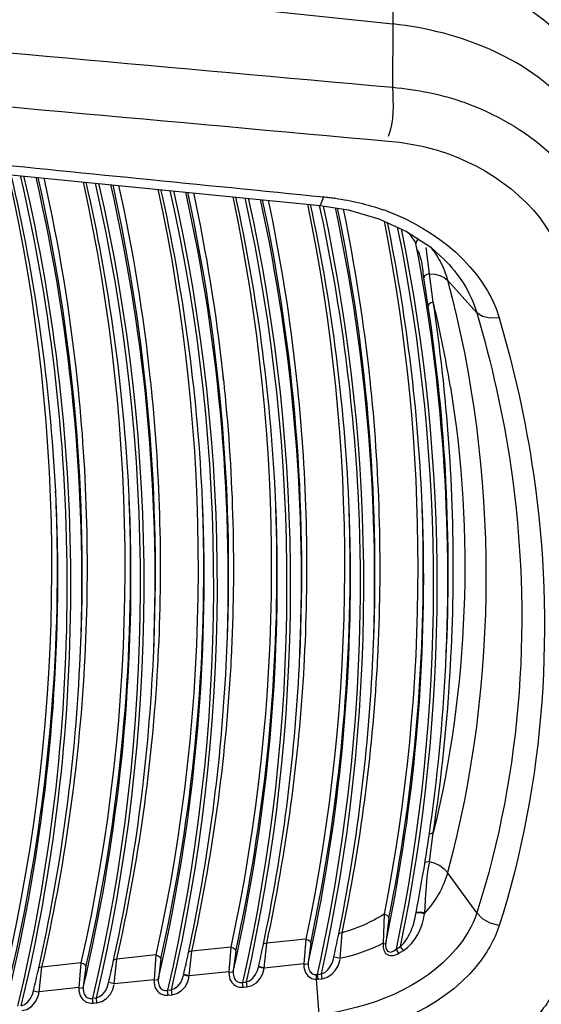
# Paper-space layout 'Sheet' of a CAD drawing. Header units: inches. Extents: x 0.2 to 10.8, y 0.2 to 8.3.
# Tile 481 of 545: x 8.2036 to 8.2449, y 6.5193 to 6.5974. Entities that reach past the tile are written whole.
import ezdxf

# ---------------------------------------------------------------- set-up
doc = ezdxf.new("R2010")
doc.units = ezdxf.units.IN
doc.header["$MEASUREMENT"] = 0
doc.layers.get('0').update_dxf_attribs({"lineweight": 5})
doc.styles.add('My Text', font='tahoma.ttf')
doc.dimstyles.new('My Dimension - mm [in] (ANSI)$0', dxfattribs={"dimtxt": 0.12, "dimasz": 0.09842519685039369, "dimexe": 0.125, "dimexo": 0.06299999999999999, "dimgap": 0.03149606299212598, "dimtad": 0, "dimlfac": 250, "dimzin": 4, "dimdsep": 46, "dimtxsty": 'My Text', "dimblk": 'Filled-1', "dimcen": 0.09, "dimclrd": 1, "dimclre": 1, "dimclrt": 1, "dimadec": 1, "dimazin": 1, "dimtfac": 1, "dimtofl": 0, "dimtmove": 0, "dimatfit": 3, "dimfxl": 1, "dimtolj": 1, "dimtzin": 4, "dimlwd": -1, "dimlwe": -1, "dimarcsym": 0})

# ---------------------------------------------------------------- blocks, each defined once
blk = doc.blocks.new('*D10')
at = {"color": 1, "true_color": 0xff0000}
for p, q in [((9.449596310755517, 8.02493972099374), (8.40388933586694, 8.02493972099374)), ((8.52888933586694, 7.926514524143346), (8.52888933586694, 7.823456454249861)), ((8.52888933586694, 5.991751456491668), (8.52888933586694, 6.094809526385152)), ((9.130400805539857, 5.893326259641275), (8.40388933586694, 5.893326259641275))]:
    blk.add_line(p, q, dxfattribs=at)
at = {"layer": 'Defpoints', "color": 0}
for p in [(9.512596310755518, 8.02493972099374), (8.52888933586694, 5.893326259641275), (9.193400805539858, 5.893326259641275)]:
    blk.add_point(p, dxfattribs=at)
at = {"color": 1, "true_color": 0xff0000, "insert": (8.52888933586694, 6.959132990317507), "char_height": 0.12, "attachment_point": 5, "rotation": 90, "style": 'My Text'}
blk.add_mtext('\\A1;532.90 mm [20.980 in]', dxfattribs=at)
blk = doc.blocks.new('Filled-1')

psp = doc.layouts.new('Sheet')

# ---------------------------------------------------------------- linework, layer by layer
at = {"color": 0, "linetype": 'ByBlock', "lineweight": -3}
for p, q in [((8.129736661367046, 6.608062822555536), (8.23314376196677, 6.597094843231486)), ((8.233125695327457, 6.601943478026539), (8.23314376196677, 6.597094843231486)), ((8.23314376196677, 6.597094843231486), (8.233125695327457, 6.592075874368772)), ((8.198197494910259, 6.585604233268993), (8.227374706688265, 6.582702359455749)), ((8.227642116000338, 6.583386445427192), (8.227374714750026, 6.582702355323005)), ((8.232724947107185, 6.581255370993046), (8.232709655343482, 6.58133892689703)), ((8.232744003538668, 6.581257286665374), (8.232727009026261, 6.581340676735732)), ((8.23604454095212, 6.577267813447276), (8.235780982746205, 6.579368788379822)), ((8.23595328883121, 6.574723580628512), (8.2355958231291, 6.576957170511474)), ((8.236350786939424, 6.575026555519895), (8.23604454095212, 6.577267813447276)), ((8.239800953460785, 6.574192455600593), (8.23748770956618, 6.576766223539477)), ((8.219747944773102, 6.568824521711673), (8.219702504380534, 6.569246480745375)), ((8.219725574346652, 6.568823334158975), (8.219702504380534, 6.569246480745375)), ((8.225547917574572, 6.568824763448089), (8.225536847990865, 6.568928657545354)), ((8.22554240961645, 6.568824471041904), (8.225536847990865, 6.568928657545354)), ((8.23138106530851, 6.568509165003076), (8.231335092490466, 6.568803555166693)), ((8.231409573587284, 6.568232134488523), (8.231350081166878, 6.568804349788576)), ((8.23139547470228, 6.568231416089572), (8.23138106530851, 6.568509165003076)), ((8.236350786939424, 6.532938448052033), (8.236004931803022, 6.532815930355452)), ((8.23604454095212, 6.530672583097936), (8.236350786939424, 6.532938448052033)), ((8.236044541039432, 6.530672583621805), (8.235674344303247, 6.530588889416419)), ((8.239800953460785, 6.526591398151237), (8.23748770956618, 6.529784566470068)), ((8.232444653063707, 6.526484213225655), (8.232387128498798, 6.524175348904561)), ((8.232840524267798, 6.526171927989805), (8.232582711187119, 6.524202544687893)), ((8.23494424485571, 6.526376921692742), (8.23499277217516, 6.526630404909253)), ((8.23494424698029, 6.526376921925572), (8.234988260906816, 6.526630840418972)), ((8.23531881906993, 6.526652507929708), (8.234983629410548, 6.526631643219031)), ((8.235308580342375, 6.526579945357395), (8.23501155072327, 6.526581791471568)), ((8.235660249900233, 6.526515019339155), (8.235308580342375, 6.526579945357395)), ((8.235670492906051, 6.526586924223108), (8.23531881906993, 6.526652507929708)), ((8.23566024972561, 6.526515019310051), (8.235670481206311, 6.526586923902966)), ((8.226237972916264, 6.524509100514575), (8.223149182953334, 6.524181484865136)), ((8.226237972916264, 6.524509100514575), (8.226098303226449, 6.522548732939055)), ((8.229126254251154, 6.525016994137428), (8.228821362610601, 6.524935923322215)), ((8.228968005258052, 6.52296972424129), (8.229126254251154, 6.525016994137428)), ((8.220302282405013, 6.523879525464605), (8.21721232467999, 6.523551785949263)), ((8.220302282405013, 6.523879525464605), (8.220157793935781, 6.521918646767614)), ((8.223149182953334, 6.524181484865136), (8.222848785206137, 6.52410383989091)), ((8.222949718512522, 6.522214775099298), (8.223149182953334, 6.524181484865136)), ((8.22663326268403, 6.524193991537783), (8.226441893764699, 6.522615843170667)), ((8.232383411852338, 6.524122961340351), (8.232579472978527, 6.524150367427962)), ((8.233410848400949, 6.523715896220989), (8.233751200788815, 6.523923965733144)), ((8.23363281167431, 6.52338641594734), (8.233410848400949, 6.523715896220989)), ((8.23363281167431, 6.52338641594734), (8.233982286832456, 6.523600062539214)), ((8.233982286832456, 6.523600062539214), (8.233751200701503, 6.523923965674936)), ((8.21127246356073, 6.522921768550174), (8.210977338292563, 6.522848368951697)), ((8.211063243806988, 6.520954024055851), (8.21127246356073, 6.522921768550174)), ((8.214363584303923, 6.523249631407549), (8.21127246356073, 6.522921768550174)), ((8.214363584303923, 6.523249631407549), (8.214214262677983, 6.521288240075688)), ((8.214758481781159, 6.52293272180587), (8.214557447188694, 6.521353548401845)), ((8.21721232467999, 6.523551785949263), (8.216914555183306, 6.523476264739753)), ((8.217007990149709, 6.521584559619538), (8.21721232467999, 6.523551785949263)), ((8.22069737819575, 6.523563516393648), (8.220501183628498, 6.521984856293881)), ((8.228438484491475, 6.522934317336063), (8.228475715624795, 6.523105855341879)), ((8.228438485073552, 6.522934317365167), (8.22847138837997, 6.523106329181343)), ((8.228967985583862, 6.522969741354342), (8.228493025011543, 6.523071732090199)), ((8.228900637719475, 6.52263435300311), (8.228961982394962, 6.522920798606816)), ((8.205329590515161, 6.522291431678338), (8.205037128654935, 6.522220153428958)), ((8.205115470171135, 6.520323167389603), (8.205329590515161, 6.522291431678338)), ((8.20842186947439, 6.522619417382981), (8.205329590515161, 6.522291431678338)), ((8.20842186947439, 6.522619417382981), (8.208267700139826, 6.520657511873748)), ((8.208816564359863, 6.522301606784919), (8.208610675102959, 6.520721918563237)), ((8.222474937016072, 6.522192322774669), (8.222498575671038, 6.522313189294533)), ((8.222474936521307, 6.522192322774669), (8.222501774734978, 6.522312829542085)), ((8.222944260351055, 6.52216729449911), (8.222517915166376, 6.52227683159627)), ((8.2229497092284, 6.522214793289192), (8.222520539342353, 6.522329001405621)), ((8.222848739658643, 6.521777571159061), (8.222944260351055, 6.52216729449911)), ((8.226098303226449, 6.522548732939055), (8.222949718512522, 6.522214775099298)), ((8.226095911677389, 6.522501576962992), (8.226439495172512, 6.522568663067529)), ((8.214214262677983, 6.521288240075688), (8.211063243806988, 6.520954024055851)), ((8.214211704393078, 6.521241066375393), (8.214554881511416, 6.521306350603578)), ((8.216532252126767, 6.521559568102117), (8.216556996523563, 6.521683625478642)), ((8.216532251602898, 6.521559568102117), (8.216560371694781, 6.521683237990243)), ((8.217002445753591, 6.521537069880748), (8.216575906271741, 6.521647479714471)), ((8.217007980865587, 6.521584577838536), (8.216578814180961, 6.521699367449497)), ((8.216907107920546, 6.521149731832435), (8.217002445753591, 6.521537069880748)), ((8.220157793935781, 6.521918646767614), (8.217007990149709, 6.521584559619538)), ((8.220155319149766, 6.521871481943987), (8.220498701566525, 6.521937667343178)), ((8.227097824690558, 6.521318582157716), (8.22708879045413, 6.521695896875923)), ((8.227088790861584, 6.521695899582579), (8.227179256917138, 6.521709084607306)), ((8.22709782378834, 6.521318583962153), (8.227234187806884, 6.521325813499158)), ((8.227315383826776, 6.518496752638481), (8.22709782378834, 6.521318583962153)), ((8.2271792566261, 6.521709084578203), (8.227481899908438, 6.521746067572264)), ((8.227234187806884, 6.521325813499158), (8.227179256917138, 6.521709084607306)), ((8.227234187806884, 6.521325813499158), (8.22754494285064, 6.521363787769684)), ((8.22754494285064, 6.521363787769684), (8.227481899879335, 6.521746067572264)), ((8.208267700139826, 6.520657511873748), (8.205115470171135, 6.520323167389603)), ((8.208265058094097, 6.520610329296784), (8.208608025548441, 6.520674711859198)), ((8.21058651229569, 6.52092642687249), (8.210615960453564, 6.521053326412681)), ((8.210586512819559, 6.52092642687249), (8.210612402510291, 6.521053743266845)), ((8.211063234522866, 6.520954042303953), (8.210636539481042, 6.521065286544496)), ((8.210963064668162, 6.520523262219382), (8.211057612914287, 6.520906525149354)), ((8.215292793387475, 6.520447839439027), (8.215592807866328, 6.520479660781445)), ((8.21564419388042, 6.520096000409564), (8.215592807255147, 6.520479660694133)), ((8.221237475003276, 6.521078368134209), (8.221538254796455, 6.521110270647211)), ((8.221288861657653, 6.520694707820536), (8.221237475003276, 6.521078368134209)), ((8.221288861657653, 6.520694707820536), (8.221589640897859, 6.520726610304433)), ((8.221589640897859, 6.520726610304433), (8.221538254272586, 6.521110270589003)), ((8.204637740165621, 6.520293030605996), (8.20466478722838, 6.520423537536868)), ((8.204637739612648, 6.520293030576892), (8.204668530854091, 6.520423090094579)), ((8.205109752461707, 6.520275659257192), (8.204682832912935, 6.520387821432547)), ((8.205015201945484, 6.519894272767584), (8.205109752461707, 6.520275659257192)), ((8.20934508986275, 6.519816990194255), (8.20964431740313, 6.519848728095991)), ((8.209396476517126, 6.519433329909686), (8.20934508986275, 6.519816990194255)), ((8.209695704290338, 6.519465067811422), (8.209644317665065, 6.519848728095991)), ((8.215344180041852, 6.520064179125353), (8.215292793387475, 6.520447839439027)), ((8.215344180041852, 6.520064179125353), (8.21564419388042, 6.520096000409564)), ((8.209396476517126, 6.519433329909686), (8.209695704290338, 6.519465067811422))]:
    psp.add_line(p, q, dxfattribs=at)
for points in [[(8.227374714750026, 6.582702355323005), (8.229612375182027, 6.582349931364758), (8.232041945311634, 6.58164300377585)], [(8.232041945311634, 6.58164300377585), (8.234240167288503, 6.580641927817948), (8.236147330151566, 6.579380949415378), (8.237192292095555, 6.578453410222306)], [(8.235169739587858, 6.580027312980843), (8.235132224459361, 6.580010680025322), (8.235011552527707, 6.579860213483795), (8.234974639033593, 6.579672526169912)], [(8.236044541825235, 6.577267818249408), (8.23582893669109, 6.577226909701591), (8.235662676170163, 6.577111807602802), (8.235595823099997, 6.576957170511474)], [(8.23604454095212, 6.577267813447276), (8.236479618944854, 6.577247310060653), (8.236878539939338, 6.57715300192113), (8.2372205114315, 6.576989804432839), (8.23748770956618, 6.576766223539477)], [(8.236350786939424, 6.575026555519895), (8.236155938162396, 6.574975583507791), (8.236011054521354, 6.574865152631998), (8.23595328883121, 6.574723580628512)], [(8.241572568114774, 6.573790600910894), (8.240872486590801, 6.573750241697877), (8.240254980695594, 6.573890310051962), (8.239800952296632, 6.574192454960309)], [(8.23604454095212, 6.530672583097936), (8.236479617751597, 6.530535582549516), (8.23687853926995, 6.530334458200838), (8.237220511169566, 6.530079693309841), (8.23748770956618, 6.529784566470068)], [(8.232444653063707, 6.526484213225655), (8.23263869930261, 6.526428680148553), (8.232782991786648, 6.526314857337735), (8.232840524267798, 6.526171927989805)], [(8.241572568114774, 6.525584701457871), (8.240872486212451, 6.525764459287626), (8.24025497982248, 6.526115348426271), (8.23980095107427, 6.526591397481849)], [(8.226237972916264, 6.524509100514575), (8.226431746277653, 6.524452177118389), (8.226575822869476, 6.524337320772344), (8.22663326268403, 6.524193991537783)], [(8.220302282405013, 6.523879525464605), (8.22049596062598, 6.523822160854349), (8.220639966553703, 6.523706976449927), (8.22069737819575, 6.523563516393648)], [(8.232383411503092, 6.524122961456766), (8.232379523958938, 6.523990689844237), (8.232387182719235, 6.523864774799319), (8.23240672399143, 6.523745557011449), (8.23243881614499, 6.523633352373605), (8.232484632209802, 6.523528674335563), (8.23254609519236, 6.523432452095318), (8.232626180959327, 6.523346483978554), (8.232725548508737, 6.523276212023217), (8.232838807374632, 6.523228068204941), (8.232957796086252, 6.523203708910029), (8.233080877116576, 6.523200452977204), (8.2332103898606, 6.523216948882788), (8.233347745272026, 6.523253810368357), (8.233490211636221, 6.523311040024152), (8.23363281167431, 6.52338641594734)], [(8.232579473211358, 6.524150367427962), (8.2325737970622, 6.524044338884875), (8.232576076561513, 6.523944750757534), (8.232586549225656, 6.523851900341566), (8.232605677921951, 6.523766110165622), (8.23263427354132, 6.523687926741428), (8.232673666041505, 6.523618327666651), (8.232725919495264, 6.523559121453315), (8.232791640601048, 6.523514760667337), (8.23286735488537, 6.523489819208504), (8.232947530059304, 6.523484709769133), (8.233031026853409, 6.523497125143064), (8.23311942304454, 6.523526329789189), (8.233213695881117, 6.523573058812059), (8.23331197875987, 6.523637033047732), (8.233410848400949, 6.523715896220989)], [(8.214363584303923, 6.523249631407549), (8.214557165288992, 6.523191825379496), (8.214701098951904, 6.523076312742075), (8.214758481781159, 6.52293272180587)], [(8.227481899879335, 6.521746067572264), (8.227745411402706, 6.521862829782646), (8.227994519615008, 6.522074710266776), (8.228189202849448, 6.522329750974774), (8.228325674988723, 6.522588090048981), (8.228413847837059, 6.522835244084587), (8.228438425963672, 6.522934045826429)], [(8.20842186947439, 6.522619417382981), (8.208615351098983, 6.522561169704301), (8.208759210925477, 6.52244532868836), (8.208816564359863, 6.522301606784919)], [(8.221538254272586, 6.521110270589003), (8.221794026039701, 6.521210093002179), (8.222048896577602, 6.521407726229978), (8.222269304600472, 6.521688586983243), (8.222422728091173, 6.522010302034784), (8.22247493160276, 6.52219229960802)], [(8.226095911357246, 6.522501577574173), (8.226100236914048, 6.522295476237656), (8.226131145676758, 6.522111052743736), (8.226183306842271, 6.521948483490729), (8.226251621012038, 6.521808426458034), (8.226330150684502, 6.5216919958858), (8.226414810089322, 6.521596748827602), (8.226505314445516, 6.521517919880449), (8.226604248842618, 6.521451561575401), (8.2267135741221, 6.521396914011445), (8.226833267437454, 6.52135537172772), (8.226962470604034, 6.521328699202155), (8.22709782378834, 6.521318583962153)], [(8.226439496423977, 6.522568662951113), (8.22643694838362, 6.522406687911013), (8.226453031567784, 6.522263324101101), (8.226484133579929, 6.522138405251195), (8.226526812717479, 6.522032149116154), (8.226577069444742, 6.521945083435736), (8.2266320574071, 6.521875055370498), (8.226691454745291, 6.521818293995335), (8.226756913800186, 6.521771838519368), (8.226829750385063, 6.521735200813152), (8.2269099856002, 6.521709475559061), (8.226997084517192, 6.521695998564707), (8.227088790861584, 6.521695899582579)], [(8.22754494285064, 6.521363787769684), (8.227937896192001, 6.521482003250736), (8.228303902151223, 6.521721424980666), (8.228585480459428, 6.522021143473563), (8.228779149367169, 6.522331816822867), (8.228900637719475, 6.52263435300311)], [(8.214211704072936, 6.521241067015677), (8.214214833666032, 6.521040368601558), (8.21424336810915, 6.520860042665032), (8.214292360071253, 6.520700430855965), (8.214357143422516, 6.520562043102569), (8.214432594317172, 6.520445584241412), (8.214514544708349, 6.520349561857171), (8.21460153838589, 6.520270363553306), (8.214694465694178, 6.520204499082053), (8.214795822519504, 6.520149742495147), (8.214909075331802, 6.520105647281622), (8.215037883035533, 6.520073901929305), (8.215184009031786, 6.520058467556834), (8.215344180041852, 6.520064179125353)], [(8.214554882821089, 6.521306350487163), (8.214551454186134, 6.521148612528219), (8.21456586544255, 6.521008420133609), (8.214594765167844, 6.520885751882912), (8.214634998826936, 6.520780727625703), (8.214683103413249, 6.520693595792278), (8.214736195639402, 6.520622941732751), (8.21479318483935, 6.520565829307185), (8.21485458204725, 6.520519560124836), (8.214922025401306, 6.520482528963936), (8.214997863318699, 6.520454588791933), (8.215084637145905, 6.520437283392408), (8.215183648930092, 6.520433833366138), (8.215292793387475, 6.520447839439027)], [(8.215592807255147, 6.520479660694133), (8.21585059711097, 6.520580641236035), (8.216107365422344, 6.520780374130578), (8.216328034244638, 6.521062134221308), (8.21648107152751, 6.521382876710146), (8.21653224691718, 6.521559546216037)], [(8.220155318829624, 6.521871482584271), (8.220158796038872, 6.5216707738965), (8.220187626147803, 6.521490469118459), (8.22023685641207, 6.521330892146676), (8.220301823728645, 6.521192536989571), (8.22037740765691, 6.521076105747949), (8.22045945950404, 6.520980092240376), (8.220546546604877, 6.520900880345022), (8.22063958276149, 6.520834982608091), (8.220741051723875, 6.520780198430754), (8.22085434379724, 6.520736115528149), (8.220983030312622, 6.520704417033), (8.221128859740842, 6.520689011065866), (8.221288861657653, 6.520694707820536)], [(8.220498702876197, 6.521937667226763), (8.220495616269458, 6.521779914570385), (8.22051031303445, 6.521639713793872), (8.220539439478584, 6.521517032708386), (8.220579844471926, 6.521411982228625), (8.220628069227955, 6.52132481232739), (8.220681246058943, 6.521254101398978), (8.22073830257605, 6.521196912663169), (8.220799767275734, 6.521150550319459), (8.220867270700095, 6.521113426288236), (8.220943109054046, 6.521085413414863), (8.221029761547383, 6.521068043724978), (8.221128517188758, 6.521064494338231), (8.221237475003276, 6.521078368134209)], [(8.221589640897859, 6.520726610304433), (8.221962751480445, 6.520826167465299), (8.22232839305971, 6.521050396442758), (8.222638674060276, 6.521384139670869), (8.222848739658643, 6.521777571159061)], [(8.208265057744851, 6.520610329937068), (8.208267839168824, 6.520409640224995), (8.208296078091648, 6.520229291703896), (8.20834483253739, 6.520069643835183), (8.208409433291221, 6.519931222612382), (8.20848475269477, 6.519814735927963), (8.208566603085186, 6.519718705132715), (8.208653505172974, 6.519639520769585), (8.208746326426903, 6.519573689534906), (8.208847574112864, 6.519518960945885), (8.208960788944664, 6.519474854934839), (8.209089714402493, 6.519443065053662), (8.209236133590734, 6.519427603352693), (8.209396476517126, 6.519433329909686)], [(8.208608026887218, 6.520674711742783), (8.208604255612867, 6.520516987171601), (8.208618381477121, 6.520376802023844), (8.208647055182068, 6.520254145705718), (8.208687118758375, 6.52014914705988), (8.20873510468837, 6.520062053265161), (8.2087881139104, 6.519991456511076), (8.208845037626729, 6.519934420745), (8.208906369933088, 6.51988824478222), (8.208973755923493, 6.519851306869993), (8.209049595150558, 6.519823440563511), (8.209136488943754, 6.519806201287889), (8.2092357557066, 6.519802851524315), (8.20934508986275, 6.519816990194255)], [(8.209644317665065, 6.519848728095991), (8.209903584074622, 6.519950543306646), (8.210160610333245, 6.520150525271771), (8.210384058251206, 6.520435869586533), (8.210536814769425, 6.520756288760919), (8.210586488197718, 6.520926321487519)], [(8.209695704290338, 6.519465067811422), (8.210072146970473, 6.51956567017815), (8.210440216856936, 6.519791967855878), (8.210754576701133, 6.520131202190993), (8.210963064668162, 6.520523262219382)], [(8.21564419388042, 6.520096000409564), (8.216019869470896, 6.520196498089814), (8.216387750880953, 6.520422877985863), (8.21669795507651, 6.520757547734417), (8.216907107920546, 6.521149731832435)], [(8.203692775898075, 6.519217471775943), (8.203953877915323, 6.5193203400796), (8.204212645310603, 6.51952215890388), (8.20443661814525, 6.519808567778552), (8.204588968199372, 6.520127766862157), (8.204637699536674, 6.520292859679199)], [(8.203744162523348, 6.51883381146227), (8.204122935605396, 6.518935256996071), (8.204493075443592, 6.519163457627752), (8.204807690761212, 6.51950381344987), (8.205015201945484, 6.519894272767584)]]:
    psp.add_lwpolyline(points, dxfattribs=at)
for centre, radius, start, end in [((11.96142345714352, 48.15440417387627), 41.72921444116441, 264.7314962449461, 264.874071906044), ((11.97547548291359, 48.05270311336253), 41.63346371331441, 264.6994221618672, 264.8423333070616), ((8.064361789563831, 6.552904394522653), 0.1422372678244, 2.871223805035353, 13.09983887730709), ((8.065720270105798, 6.553658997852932), 0.1432328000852, 6.073245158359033, 12.59145687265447), ((8.070249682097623, 6.552915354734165), 0.1421489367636, 2.868586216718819, 12.85897976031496), ((8.072324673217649, 6.553613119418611), 0.1420032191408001, 357.248316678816, 12.49571036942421), ((8.071600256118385, 6.553670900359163), 0.1431520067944, 6.076422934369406, 12.35240943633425), ((8.076135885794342, 6.552925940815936), 0.142062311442, 2.866062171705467, 12.61840062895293), ((8.078103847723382, 6.553017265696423), 0.1419946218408, 357.2486672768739, 12.50706530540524), ((8.078201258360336, 6.553619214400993), 0.1419270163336, 357.2443746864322, 12.25604100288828), ((8.077443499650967, 6.553675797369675), 0.143108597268, 6.246334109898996, 12.11240853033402), ((8.082020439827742, 6.552936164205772), 0.1419773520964, 2.863647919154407, 12.37800860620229), ((8.083980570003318, 6.553023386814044), 0.1419182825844, 357.2447123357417, 12.26761631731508), ((8.084076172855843, 6.553625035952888), 0.1418524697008, 357.2405712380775, 12.01665572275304), ((8.083358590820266, 6.553693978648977), 0.1429921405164, 6.116019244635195, 11.87356292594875), ((8.225490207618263, 6.561753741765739), 0.02173940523, 81.83546806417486, 82.04773926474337), ((8.087903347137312, 6.552946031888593), 0.1418940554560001, 2.86134092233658, 12.13781004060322), ((8.087824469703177, 6.552368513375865), 0.1427737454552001, 3.090170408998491, 12.26335184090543), ((8.08986602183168, 6.553030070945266), 0.14183324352, 357.2403558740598, 11.99966236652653), ((8.089960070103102, 6.553631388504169), 0.1417689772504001, 357.2363746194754, 11.74357715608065), ((8.089268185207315, 6.553710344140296), 0.1428813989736, 6.064046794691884, 11.58994045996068), ((8.226040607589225, 6.563967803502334), 0.01945476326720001, 70.36238055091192, 70.97324274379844), ((8.226070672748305, 6.564052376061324), 0.019365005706, 70.16082866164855, 70.36206765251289), ((8.093910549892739, 6.552969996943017), 0.1416859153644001, 2.855844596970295, 11.51636761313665), ((8.096006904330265, 6.553054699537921), 0.1414939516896, 357.2237483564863, 10.84308311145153), ((8.096583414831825, 6.553683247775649), 0.1409491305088, 357.1991811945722, 8.584976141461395), ((8.096004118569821, 6.553836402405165), 0.14193734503, 6.054810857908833, 8.585916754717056), ((8.147667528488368, 6.553605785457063), 0.09123359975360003, 9.631908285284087, 13.57926582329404), ((8.068216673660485, 6.553975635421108), 0.1407169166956, 356.8202435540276, 6.052584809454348), ((8.073478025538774, 6.553910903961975), 0.1412593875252, 5.818425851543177, 6.060245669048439), ((8.074064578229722, 6.55397633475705), 0.1406692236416, 357.0679598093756, 5.816132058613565), ((8.079282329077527, 6.553911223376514), 0.1412550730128, 5.818600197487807, 6.060415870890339), ((8.079865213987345, 6.553976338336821), 0.1406685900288, 357.0679276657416, 5.816283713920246), ((8.085086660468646, 6.553911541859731), 0.1412507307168, 5.818760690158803, 6.060571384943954), ((8.085665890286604, 6.5539763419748), 0.14066791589, 357.0679026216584, 5.816421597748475), ((8.091466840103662, 6.553976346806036), 0.1406669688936, 357.0678796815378, 5.816583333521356), ((8.097223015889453, 6.553975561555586), 0.140710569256, 356.8182619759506, 6.050814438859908), ((8.148601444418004, 6.553775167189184), 0.09028450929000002, 9.250596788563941, 9.62509677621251), ((8.066450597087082, 6.553708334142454), 0.1401112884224, 0.531278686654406, 2.585923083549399), ((8.066435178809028, 6.553112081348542), 0.1401561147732, 0.7750062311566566, 2.828885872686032), ((8.072247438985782, 6.553707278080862), 0.1401144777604, 0.5325719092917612, 2.586041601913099), ((8.07223327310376, 6.553111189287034), 0.1401580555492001, 0.7764420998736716, 2.829211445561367), ((8.078047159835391, 6.553707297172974), 0.1401147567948, 0.532563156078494, 2.586028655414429), ((8.078031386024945, 6.553111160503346), 0.1401599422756, 0.7763545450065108, 2.8291851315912), ((8.083846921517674, 6.553707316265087), 0.1401149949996, 0.5325543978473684, 2.586016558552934), ((8.083829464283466, 6.553111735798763), 0.1401618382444, 0.7751750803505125, 2.828911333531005), ((8.08812641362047, 6.552663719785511), 0.1424565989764, 347.4499892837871, 2.978157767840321), ((8.08964672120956, 6.553707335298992), 0.1401151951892, 0.5325456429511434, 2.586004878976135), ((8.089631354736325, 6.553111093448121), 0.1401599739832, 0.7762678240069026, 2.82921186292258), ((8.095446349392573, 6.553707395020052), 0.1401155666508, 0.5325197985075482, 2.585973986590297), ((8.095435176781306, 6.553111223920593), 0.1401561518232, 0.776424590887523, 2.829235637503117), ((8.06417417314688, 6.553272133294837), 0.1424148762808, 346.5069133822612, 0.6983165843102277), ((8.064294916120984, 6.553857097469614), 0.1422655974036, 346.9238813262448, 0.4633185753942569), ((8.070067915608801, 6.553262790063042), 0.1423212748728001, 346.7632399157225, 0.7036030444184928), ((8.070186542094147, 6.553848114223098), 0.1421740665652, 347.180138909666, 0.4680978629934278), ((8.075957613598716, 6.55325398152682), 0.1422316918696, 347.0196530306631, 0.7075074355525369), ((8.076073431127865, 6.553839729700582), 0.1420872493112, 347.4365096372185, 0.4717648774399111), ((8.081843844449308, 6.553245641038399), 0.1421455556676, 347.276111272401, 0.7103774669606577), ((8.081958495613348, 6.553831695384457), 0.142002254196, 347.6928208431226, 0.4752893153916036), ((8.087731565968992, 6.553237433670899), 0.1420579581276, 347.5323033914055, 0.7149351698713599), ((8.08784173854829, 6.553824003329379), 0.1419190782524, 347.9490725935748, 0.4786732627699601), ((8.093738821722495, 6.553218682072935), 0.1418509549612, 348.1750943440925, 0.7237399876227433), ((8.093891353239, 6.553801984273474), 0.1416696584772, 348.7534320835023, 0.4884215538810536), ((8.074216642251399, 6.553994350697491), 0.140518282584, 356.8145526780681, 357.0574518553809), ((8.080017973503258, 6.553994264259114), 0.1405169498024, 356.8145384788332, 357.0574418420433), ((8.08581932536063, 6.553994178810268), 0.1405155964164, 356.8145317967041, 357.0574389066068), ((8.091621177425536, 6.55399406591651), 0.1405137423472, 356.8145338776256, 357.0574447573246), ((8.065695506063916, 6.553342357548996), 0.1428179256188, 347.3555615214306, 357.1339637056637), ((8.066150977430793, 6.554214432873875), 0.142792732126, 347.0816782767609, 356.7705490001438), ((8.071585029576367, 6.55333151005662), 0.142727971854, 347.6107495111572, 357.1365157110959), ((8.072044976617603, 6.5542023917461), 0.142698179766, 347.3374640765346, 356.7796030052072), ((8.077472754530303, 6.553321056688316), 0.1426398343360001, 347.8658638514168, 357.1389491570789), ((8.07793559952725, 6.55419114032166), 0.1426070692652, 347.5931797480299, 356.7820518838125), ((8.08335868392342, 6.553310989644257), 0.1425535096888, 348.1209046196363, 357.141266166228), ((8.083824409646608, 6.554180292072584), 0.1425177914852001, 347.8488334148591, 356.7843913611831), ((8.089270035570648, 6.553298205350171), 0.1424416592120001, 348.4593450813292, 357.1441683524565), ((8.089739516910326, 6.554166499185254), 0.142402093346, 348.1881459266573, 356.7873324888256), ((8.095973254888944, 6.55320638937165), 0.1415349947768, 351.6729646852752, 357.1630739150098), ((8.096457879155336, 6.554068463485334), 0.1414796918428, 351.4107301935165, 356.7978953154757), ((8.09467694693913, 6.553384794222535), 0.1428434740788, 350.7623584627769, 351.6774614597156), ((8.093899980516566, 6.553512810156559), 0.1436309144, 349.2127286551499, 350.7617084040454), ((8.08682786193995, 6.553760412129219), 0.144926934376, 347.788714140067, 348.4734695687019), ((8.080785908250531, 6.553811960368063), 0.1451743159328, 347.487449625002, 348.1364376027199), ((8.07478671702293, 6.553855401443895), 0.1453781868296, 347.233436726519, 347.8824962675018), ((8.062775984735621, 6.553947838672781), 0.1457991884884, 346.7253711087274, 347.3745372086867), ((8.068783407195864, 6.553900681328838), 0.1455864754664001, 346.9794100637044, 347.6285290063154)]:
    psp.add_arc(centre, radius, start, end, dxfattribs=at)
for points, knots in [([(8.249458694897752, 6.591738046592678), (8.248967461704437, 6.593073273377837), (8.245317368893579, 6.598781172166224), (8.2382769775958, 6.60132871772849), (8.233125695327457, 6.601943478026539)], [0, 0, 0, 0, 0.2152197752, 1, 1, 1, 1]), ([(8.249729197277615, 6.5860848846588), (8.249290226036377, 6.587527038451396), (8.245848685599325, 6.59367153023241), (8.238468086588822, 6.596530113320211), (8.23314376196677, 6.597094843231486)], [0, 0, 0, 0, 0.21969606, 1, 1, 1, 1]), ([(8.233125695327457, 6.592075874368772), (8.235067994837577, 6.591896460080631), (8.241737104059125, 6.590612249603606), (8.248235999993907, 6.58552336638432), (8.249602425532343, 6.580812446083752)], [0, 0, 0, 0, 0.2845195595, 1, 1, 1, 1]), ([(8.23276275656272, 6.587809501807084), (8.234391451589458, 6.587662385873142), (8.240014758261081, 6.586579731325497), (8.245447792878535, 6.582238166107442), (8.246586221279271, 6.57825855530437)], [0, 0, 0, 0, 0.2831945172, 1, 1, 1, 1]), ([(8.227642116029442, 6.583386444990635), (8.227785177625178, 6.583372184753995), (8.228070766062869, 6.583340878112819), (8.228355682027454, 6.583303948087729), (8.228497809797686, 6.583284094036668)], [0, 0, 0, 0, 0.5004572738, 1, 1, 1, 1]), ([(8.234974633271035, 6.579672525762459), (8.234919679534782, 6.579805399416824), (8.234748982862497, 6.580099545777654), (8.234543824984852, 6.580368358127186), (8.234419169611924, 6.580516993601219)], [0, 0, 0, 0, 0.4256919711, 1, 1, 1, 1]), ([(8.2355958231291, 6.576957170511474), (8.23550147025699, 6.577514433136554), (8.235626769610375, 6.577816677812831), (8.235096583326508, 6.579299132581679), (8.235035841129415, 6.579120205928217)], [0, 0, 0, 0, 0.7494450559, 1, 1, 1, 1]), ([(8.236141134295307, 6.579408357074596), (8.236281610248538, 6.579227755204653), (8.2365455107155, 6.578858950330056), (8.236777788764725, 6.578469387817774), (8.236884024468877, 6.578272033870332)], [0, 0, 0, 0, 0.5051570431, 1, 1, 1, 1]), ([(8.236884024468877, 6.578272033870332), (8.23701408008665, 6.578030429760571), (8.237245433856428, 6.577539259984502), (8.237418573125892, 6.577024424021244), (8.23748770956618, 6.576766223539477)], [0, 0, 0, 0, 0.5065429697, 1, 1, 1, 1]), ([(8.239800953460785, 6.574192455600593), (8.240973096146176, 6.570183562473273), (8.244498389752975, 6.554570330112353), (8.243408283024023, 6.537850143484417), (8.239800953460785, 6.526591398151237)], [0, 0, 0, 0, 0.2610581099, 1, 1, 1, 1]), ([(8.241572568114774, 6.573790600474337), (8.242754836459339, 6.569731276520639), (8.246310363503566, 6.553917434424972), (8.245210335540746, 6.53699218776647), (8.241572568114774, 6.525584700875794)], [0, 0, 0, 0, 0.2609632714, 1, 1, 1, 1]), ([(8.239800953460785, 6.526591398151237), (8.239461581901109, 6.525551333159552), (8.236751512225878, 6.521050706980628), (8.231299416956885, 6.51903415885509), (8.227315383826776, 6.518496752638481)], [0, 0, 0, 0, 0.2139228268, 1, 1, 1, 1]), ([(8.233751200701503, 6.523923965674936), (8.234076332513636, 6.524224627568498), (8.234600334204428, 6.525013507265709), (8.234862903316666, 6.52590546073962), (8.234945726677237, 6.52637595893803)], [0, 0, 0, 0, 0.4810491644, 1, 1, 1, 1]), ([(8.241572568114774, 6.525584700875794), (8.241199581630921, 6.524415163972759), (8.23820803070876, 6.519354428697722), (8.232098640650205, 6.517068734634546), (8.227642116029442, 6.516479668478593)], [0, 0, 0, 0, 0.2145033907, 1, 1, 1, 1]), ([(8.246586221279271, 6.521836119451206), (8.24622045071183, 6.520689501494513), (8.243252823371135, 6.515691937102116), (8.237182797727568, 6.513471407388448), (8.23276275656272, 6.512930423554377)], [0, 0, 0, 0, 0.2127694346, 1, 1, 1, 1])]:
    psp.add_open_spline(points, degree=3, knots=knots, dxfattribs=at)
for points in [[(8.233125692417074, 6.592075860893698), (8.23316124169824, 6.590770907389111), (8.233283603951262, 6.58937881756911), (8.232778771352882, 6.588174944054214)], [(8.198465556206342, 6.586299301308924), (8.208190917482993, 6.585326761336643), (8.217916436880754, 6.584355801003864), (8.227642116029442, 6.583386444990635)], [(8.202662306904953, 6.585167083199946), (8.207302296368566, 6.564625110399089), (8.207234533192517, 6.542503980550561), (8.202477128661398, 6.521988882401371)], [(8.203602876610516, 6.585074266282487), (8.208620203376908, 6.563692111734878), (8.20854337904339, 6.540536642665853), (8.203394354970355, 6.519185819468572)], [(8.20369277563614, 6.519217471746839), (8.208862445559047, 6.540542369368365), (8.208939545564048, 6.563688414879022), (8.203901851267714, 6.585044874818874)], [(8.208334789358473, 6.546201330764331), (8.208974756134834, 6.559153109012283), (8.207773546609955, 6.572312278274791), (8.20486185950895, 6.584948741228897)], [(8.208364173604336, 6.546795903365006), (8.208993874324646, 6.559539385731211), (8.207842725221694, 6.572482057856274), (8.205032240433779, 6.58492770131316)], [(8.208594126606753, 6.584577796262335), (8.2130605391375, 6.564413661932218), (8.212997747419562, 6.542758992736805), (8.20842186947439, 6.522619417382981)], [(8.209540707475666, 6.584481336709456), (8.21437730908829, 6.56347609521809), (8.21430545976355, 6.540793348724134), (8.20934508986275, 6.519816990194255)], [(8.20964431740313, 6.519848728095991), (8.214624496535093, 6.540799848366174), (8.214696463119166, 6.56347293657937), (8.209840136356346, 6.584453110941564)], [(8.214134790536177, 6.546201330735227), (8.2147648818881, 6.558953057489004), (8.213611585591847, 6.571904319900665), (8.210796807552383, 6.58435745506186)], [(8.21452361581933, 6.583987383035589), (8.21881946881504, 6.564202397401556), (8.218761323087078, 6.543012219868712), (8.214363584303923, 6.523249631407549)], [(8.215475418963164, 6.583890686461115), (8.22013498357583, 6.563262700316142), (8.220068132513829, 6.54104933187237), (8.215292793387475, 6.520447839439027)], [(8.215592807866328, 6.520479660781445), (8.220387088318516, 6.54105638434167), (8.220453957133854, 6.563259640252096), (8.21577543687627, 6.583862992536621)], [(8.220450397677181, 6.58339755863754), (8.224579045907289, 6.563992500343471), (8.224525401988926, 6.543264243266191), (8.220302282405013, 6.523879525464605)], [(8.221407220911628, 6.583301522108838), (8.22589326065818, 6.563051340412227), (8.225831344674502, 6.541304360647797), (8.221237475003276, 6.521078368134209)], [(8.221538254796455, 6.521110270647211), (8.22615010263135, 6.541311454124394), (8.22621210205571, 6.563047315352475), (8.221708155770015, 6.583272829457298)], [(8.228577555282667, 6.5832728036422), (8.229868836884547, 6.583087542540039), (8.231149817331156, 6.582784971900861), (8.232383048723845, 6.582359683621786)], [(8.226374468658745, 6.582808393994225), (8.230339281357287, 6.563783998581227), (8.230290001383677, 6.543515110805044), (8.226237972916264, 6.524509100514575)], [(8.227481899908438, 6.521746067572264), (8.231912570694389, 6.541564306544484), (8.231970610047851, 6.562827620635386), (8.227641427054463, 6.582668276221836)], [(8.232642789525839, 6.582268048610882), (8.2365035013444, 6.58087512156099), (8.240424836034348, 6.577731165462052), (8.241572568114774, 6.573790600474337)], [(8.232449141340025, 6.581458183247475), (8.236016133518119, 6.563484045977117), (8.236014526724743, 6.544457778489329), (8.232444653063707, 6.526484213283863)], [(8.233499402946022, 6.580990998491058), (8.237324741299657, 6.562286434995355), (8.2372928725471, 6.542408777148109), (8.233410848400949, 6.523715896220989)], [(8.233751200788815, 6.523923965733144), (8.237604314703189, 6.542500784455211), (8.237631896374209, 6.562253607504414), (8.233827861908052, 6.580840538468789)], [(8.237193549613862, 6.578451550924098), (8.23836827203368, 6.577272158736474), (8.239330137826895, 6.575789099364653), (8.239800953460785, 6.574192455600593)], [(8.23748770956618, 6.576766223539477), (8.2415383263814, 6.561638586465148), (8.2415383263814, 6.544912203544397), (8.23748770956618, 6.529784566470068)], [(8.23771177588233, 6.568288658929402), (8.239607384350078, 6.556649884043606), (8.239118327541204, 6.544401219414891), (8.23635078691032, 6.53293844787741)], [(8.235670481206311, 6.526586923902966), (8.235757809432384, 6.527948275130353), (8.235798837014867, 6.529322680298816), (8.236067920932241, 6.530660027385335)], [(8.23748770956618, 6.529784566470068), (8.237170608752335, 6.528600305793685), (8.236500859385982, 6.527488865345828), (8.235670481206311, 6.526586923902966)], [(8.232444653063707, 6.526484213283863), (8.231428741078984, 6.525827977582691), (8.23029080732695, 6.52534339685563), (8.229126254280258, 6.52501699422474)], [(8.233982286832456, 6.523600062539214), (8.234929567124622, 6.524199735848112), (8.23550332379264, 6.525404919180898), (8.23566024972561, 6.526515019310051)], [(8.232387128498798, 6.524175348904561), (8.231306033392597, 6.523635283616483), (8.230146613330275, 6.523236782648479), (8.228968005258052, 6.52296972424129)]]:
    psp.add_open_spline(points, degree=3, dxfattribs=at)

# ---------------------------------------------------------------- dimensions: what is measured, and where the dimension line sits
dim = psp.add_linear_dim(base=(8.52888933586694, 5.893326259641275), p1=(9.512596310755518, 8.02493972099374), p2=(9.193400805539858, 5.893326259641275), angle=90, dimstyle='My Dimension - mm [in] (ANSI)$0', override={"dimpost": ' mm'})
dim.commit()
dim.dimension.update_dxf_attribs({"geometry": '*D10', "text_midpoint": (8.52888933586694, 6.959132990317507)})

doc.saveas('drawing.dxf')
